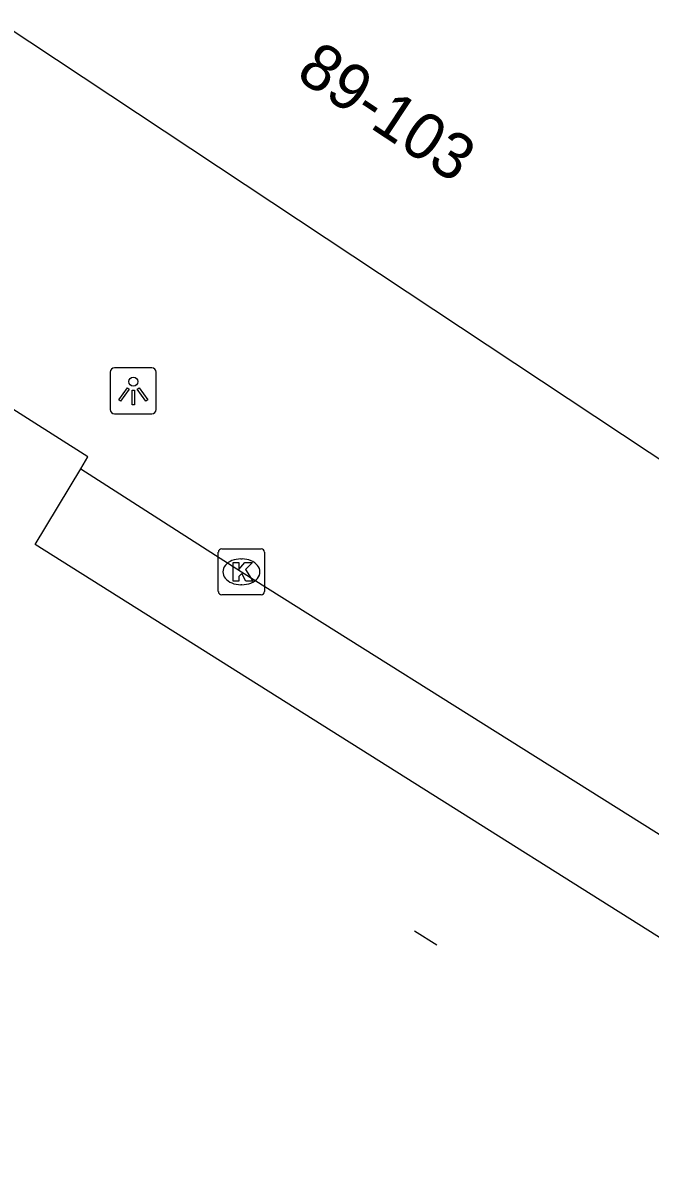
# Model space of a CAD drawing. Extents: x 161771 to 163125, y 382479 to 383177.
# Drawn here: x 162132.25 to 162145.83, y 382658.11 to 382682.93 of the extents above; entities that cross this region are included whole.
import ezdxf

# ---------------------------------------------------------------- set-up
doc = ezdxf.new("R2010")
doc.units = 0
for name, color, linetype in [('IMGEO_Kolk', 7, 'Continuous'), ('IMGEO_Lichtpunt', 7, 'Continuous'), ('IMGEO_Pand', 7, 'Continuous'), ('IMGEO_Pand_nummerreeks', 7, 'Continuous'), ('IMGEO_Rijbaan_lokaal_gesloten', 7, 'Continuous'), ('IMGEO_Rijbaan_lokaal_open', 7, 'Continuous')]:
    doc.layers.add(name, color=color, linetype=linetype)

msp = doc.modelspace()

# ---------------------------------------------------------------- linework, layer by layer
at = {"layer": 'IMGEO_Kolk'}
for p, q in [((162136.481, 382670.616), (162136.481, 382671.468)), ((162136.556, 382671.542), (162137.408, 382671.542)), ((162137.482, 382671.468), (162137.482, 382670.616)), ((162136.969, 382671.322), (162136.994, 382671.322)), ((162136.992, 382670.762), (162136.967, 382670.762)), ((162137.408, 382670.542), (162136.556, 382670.542))]:
    msp.add_line(p, q, dxfattribs=at)
for points in [[(162136.481, 382670.616), (162136.481, 382671.468)], [(162136.556, 382671.542), (162137.408, 382671.542)], [(162137.482, 382671.468), (162137.482, 382670.616)], [(162136.802, 382671.242), (162136.925, 382671.242), (162136.925, 382671.091), (162137.055, 382671.242), (162137.219, 382671.242), (162137.073, 382671.091), (162137.226, 382670.842), (162137.074, 382670.842), (162136.989, 382671.006), (162136.925, 382670.939), (162136.925, 382670.842), (162136.802, 382670.842), (162136.802, 382671.242)], [(162137.408, 382670.542), (162136.556, 382670.542)]]:
    msp.add_lwpolyline(points, dxfattribs=at)
for centre, start, end in [((162136.558, 382671.466), 91.552, 178.448), ((162136.558, 382671.466), 91.552, 178.448), ((162137.406, 382671.466), 1.552, 88.448), ((162137.406, 382671.466), 1.552, 88.448), ((162136.558, 382670.618), 181.552, 268.448), ((162136.558, 382670.618), 181.552, 268.448), ((162137.406, 382670.618), 271.552, 358.448), ((162137.406, 382670.618), 271.552, 358.448)]:
    msp.add_arc(centre, 0.0765, start, end, dxfattribs=at)
for centre, major_axis, ratio, start_param, end_param in [((162136.968, 382671.042), (-0.387, 0.002), 0.722429, 4.712389, 7.853982), ((162136.993, 382671.042), (-0.39, 0.002), 0.717154, 1.570796, 4.712389)]:
    msp.add_ellipse(centre, major_axis=major_axis, ratio=ratio, start_param=start_param, end_param=end_param, dxfattribs=at)
at = {"layer": 'IMGEO_Lichtpunt'}
for p, q in [((162134.14, 382675.362), (162134.14, 382674.555)), ((162134.14, 382675.362), (162134.14, 382674.555)), ((162135.042, 382675.457), (162134.234, 382675.457)), ((162135.042, 382675.457), (162134.234, 382675.457)), ((162135.136, 382674.555), (162135.136, 382675.362)), ((162135.136, 382674.555), (162135.136, 382675.362)), ((162134.234, 382674.461), (162135.042, 382674.461)), ((162134.234, 382674.461), (162135.042, 382674.461))]:
    msp.add_line(p, q, dxfattribs=at)
for points in [[(162134.514, 382675.026), (162134.553, 382674.998), (162134.365, 382674.736), (162134.327, 382674.763), (162134.514, 382675.026)], [(162134.616, 382674.978), (162134.663, 382674.978), (162134.663, 382674.656), (162134.616, 382674.656), (162134.616, 382674.978)], [(162134.726, 382674.998), (162134.764, 382675.025), (162134.951, 382674.763), (162134.912, 382674.735), (162134.726, 382674.998)]]:
    msp.add_lwpolyline(points, dxfattribs=at)
msp.add_circle((162134.639, 382675.16), 0.0994, dxfattribs=at)
for centre, start, end in [((162134.234, 382675.362), 90, 180), ((162134.234, 382675.362), 90, 180), ((162135.042, 382675.362), 0, 90), ((162135.042, 382675.362), 0, 90), ((162134.234, 382674.555), 180, 270), ((162134.234, 382674.555), 180, 270), ((162135.042, 382674.555), 270, 0), ((162135.042, 382674.555), 270, 360)]:
    msp.add_arc(centre, 0.0946, start, end, dxfattribs=at)
at = {"layer": 'IMGEO_Pand'}
msp.add_lwpolyline([(162155.142, 382667.451), (162123.641, 382688.309)], dxfattribs=at)
at = {"layer": 'IMGEO_Rijbaan_lokaal_gesloten'}
for points in [[(162154.006, 382658.112), (162132.517, 382671.637), (162133.505, 382673.273)], [(162133.505, 382673.273), (162136.982, 382671.042), (162151.466, 382661.952)], [(162141.217, 382662.958), (162140.733, 382663.262)]]:
    msp.add_lwpolyline(points, dxfattribs=at)
at = {"layer": 'IMGEO_Rijbaan_lokaal_open'}
msp.add_lwpolyline([(162133.505, 382673.273), (162133.652, 382673.53), (162129.806, 382675.974)], dxfattribs=at)

# ---------------------------------------------------------------- texts
at = {"layer": 'IMGEO_Pand_nummerreeks'}
msp.add_text('89-103', height=1, rotation=326.3997, dxfattribs=at).set_placement((162138.129, 382681.744))

doc.saveas('drawing.dxf')
